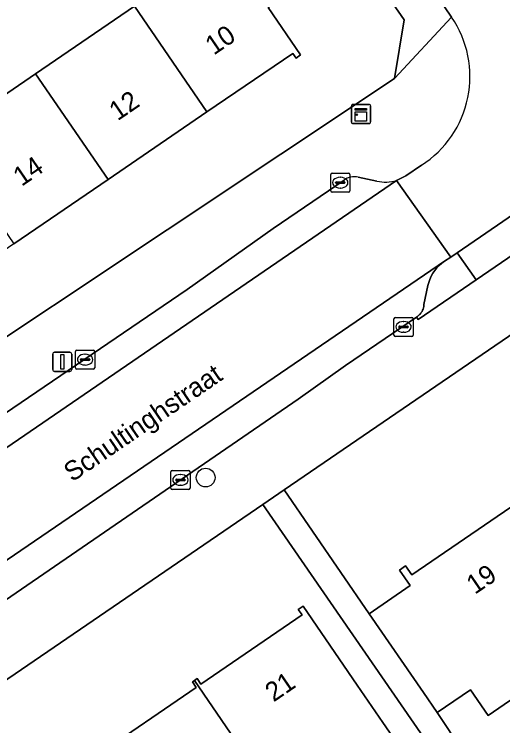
# Model space of a CAD drawing. Extents: x 157445 to 158888, y 383061 to 384688.
# Drawn here: x 158132.56 to 158158.03, y 383539.93 to 383577.06 of the extents above; entities that cross this region are included whole.
import ezdxf

# ---------------------------------------------------------------- set-up
doc = ezdxf.new("R2010")
doc.units = 0
for name, color, linetype in [('IMGEO_Boom', 7, 'Continuous'), ('IMGEO_Erf', 7, 'Continuous'), ('IMGEO_Kast', 7, 'Continuous'), ('IMGEO_Kolk', 7, 'Continuous'), ('IMGEO_Lichtmast', 7, 'Continuous'), ('IMGEO_Openbare_ruimte_label', 7, 'Continuous'), ('IMGEO_Pand', 7, 'Continuous'), ('IMGEO_Pand_nummerreeks', 7, 'Continuous'), ('IMGEO_Parkeervlak_open', 7, 'Continuous'), ('IMGEO_Rijbaan_lokaal_open', 7, 'Continuous'), ('IMGEO_Verkeerseiland_open', 7, 'Continuous'), ('IMGEO_Voetpad_open', 7, 'Continuous')]:
    doc.layers.add(name, color=color, linetype=linetype)

msp = doc.modelspace()

# ---------------------------------------------------------------- linework, layer by layer
at = {"layer": 'IMGEO_Boom'}
msp.add_circle((158142.543, 383552.881), 0.489, dxfattribs=at)
at = {"layer": 'IMGEO_Erf'}
for points in [[(158152.387, 383573.703), (158152.89, 383576.776), (158141.946, 383592.589)], [(158145.802, 383577.42), (158147.496, 383574.944), (158147.267, 383574.763), (158147.081, 383575.018), (158142.612, 383571.963), (158137.459, 383568.441), (158132.545, 383565.082), (158127.512, 383561.642), (158122.775, 383558.404), (158117.533, 383554.821), (158117.703, 383554.574), (158117.456, 383554.405), (158113.313, 383560.478), (158113.544, 383560.636), (158113.73, 383560.365), (158116.52, 383562.273), (158114.797, 383564.79), (158117.037, 383566.322), (158122.03, 383569.737), (158123.733, 383567.153), (158128.765, 383570.596), (158133.678, 383573.957), (158138.828, 383577.481)], [(158182.051, 383576.472), (158146.633, 383552.236), (158151.064, 383545.779), (158153.2, 383547.245), (158152.648, 383548.048), (158152.967, 383548.268), (158153.289, 383547.799), (158158.447, 383551.345), (158163.204, 383554.615), (158163.719, 383554.969), (158164.815, 383555.7), (158169.063, 383558.62), (158173.668, 383561.786), (158174.263, 383562.195), (158174.368, 383562.274), (158175.563, 383563.095), (158179.574, 383565.852)], [(158106.53, 383564.786), (158116.252, 383550.745), (158116.761, 383549.981), (158152.387, 383573.703)], [(158180.776, 383552.705), (158175.532, 383549.13), (158174.327, 383550.898), (158172.206, 383549.44), (158171.613, 383550.303), (158168.405, 383548.098), (158169.008, 383547.214), (158166.141, 383545.243), (158163.737, 383543.59), (158161.609, 383542.127), (158160.992, 383543.026), (158157.266, 383540.465), (158156.343, 383541.809), (158154.607, 383540.617), (158164.997, 383524.956), (158165.238, 383524.604), (158165.398, 383524.716), (158162.86, 383528.351), (158170.489, 383533.691), (158174.495, 383536.489), (158176.046, 383534.268), (158178.852, 383536.141)], [(158160.102, 383530.339), (158145.517, 383551.473), (158070.298, 383500)], [(158136.719, 383538.278), (158142.048, 383541.93), (158141.85, 383542.218), (158141.955, 383542.291), (158142.097, 383542.388), (158142.295, 383542.1), (158147.571, 383545.716), (158147.373, 383546.004), (158147.623, 383546.176), (158150.45, 383542.052), (158151.784, 383540.105), (158153.087, 383538.205)]]:
    msp.add_lwpolyline(points, dxfattribs=at)
at = {"layer": 'IMGEO_Kast'}
for p, q in [((158150.139, 383571.432), (158150.139, 383572.273)), ((158150.139, 383572.273), (158150.139, 383571.432)), ((158150.214, 383572.357), (158151.055, 383572.357)), ((158151.055, 383572.357), (158150.214, 383572.357)), ((158151.139, 383572.282), (158151.139, 383571.441)), ((158151.139, 383571.441), (158151.139, 383572.282)), ((158151.064, 383571.357), (158150.223, 383571.357)), ((158150.223, 383571.357), (158151.064, 383571.357))]:
    msp.add_line(p, q, dxfattribs=at)
for points in [[(158150.334, 383572.147), (158150.934, 383572.147), (158150.934, 383572.062), (158150.334, 383572.062), (158150.334, 383572.147)], [(158150.334, 383571.972), (158150.934, 383571.972), (158150.934, 383571.483), (158150.334, 383571.483), (158150.334, 383571.972)]]:
    msp.add_lwpolyline(points, dxfattribs=at)
msp.add_circle((158150.418, 383571.821), 0.0377, dxfattribs=at)
for centre, start, end in [((158150.217, 383572.279), 92.4484, 184.2845), ((158150.217, 383572.279), 92.4484, 184.2845), ((158151.061, 383572.279), 2.4484, 94.2845), ((158151.061, 383572.279), 2.4484, 94.2845), ((158150.217, 383571.435), 182.4484, 274.2845), ((158150.217, 383571.435), 182.4484, 274.2845), ((158151.061, 383571.435), 272.4484, 4.2845), ((158151.061, 383571.435), 272.4484, 4.2845)]:
    msp.add_arc(centre, 0.0779, start, end, dxfattribs=at)
at = {"layer": 'IMGEO_Kolk'}
for p, q in [((158149.062, 383567.847), (158149.062, 383568.699)), ((158149.137, 383568.773), (158149.989, 383568.773)), ((158150.063, 383568.699), (158150.063, 383567.847)), ((158149.364, 383568.316), (158149.762, 383568.316)), ((158149.55, 383568.553), (158149.575, 383568.553)), ((158149.321, 383568.267), (158149.321, 383568.279)), ((158149.759, 383568.23), (158149.361, 383568.23)), ((158149.573, 383567.993), (158149.548, 383567.993)), ((158149.805, 383568.279), (158149.805, 383568.267)), ((158149.989, 383567.773), (158149.137, 383567.773)), ((158152.435, 383561.244), (158153.287, 383561.244)), ((158152.36, 383560.318), (158152.36, 383561.17)), ((158152.848, 383561.024), (158152.873, 383561.024)), ((158153.361, 383561.17), (158153.361, 383560.318)), ((158152.619, 383560.738), (158152.619, 383560.75)), ((158153.057, 383560.701), (158152.659, 383560.701)), ((158152.662, 383560.787), (158153.06, 383560.787)), ((158153.103, 383560.75), (158153.103, 383560.738)), ((158153.287, 383560.244), (158152.435, 383560.244)), ((158152.871, 383560.464), (158152.846, 383560.464)), ((158135.756, 383558.611), (158135.756, 383559.463)), ((158135.831, 383559.537), (158136.683, 383559.537)), ((158136.757, 383559.463), (158136.757, 383558.611)), ((158136.015, 383559.031), (158136.015, 383559.043)), ((158136.058, 383559.08), (158136.456, 383559.08)), ((158136.244, 383559.317), (158136.269, 383559.317)), ((158136.499, 383559.043), (158136.499, 383559.031)), ((158136.453, 383558.994), (158136.055, 383558.994)), ((158136.267, 383558.757), (158136.242, 383558.757)), ((158136.683, 383558.537), (158135.831, 383558.537)), ((158140.727, 383552.332), (158140.727, 383553.184)), ((158140.802, 383553.258), (158141.654, 383553.258)), ((158141.728, 383553.184), (158141.728, 383552.332)), ((158140.986, 383552.752), (158140.986, 383552.764)), ((158141.424, 383552.715), (158141.026, 383552.715)), ((158141.029, 383552.801), (158141.427, 383552.801)), ((158141.215, 383553.038), (158141.24, 383553.038)), ((158141.47, 383552.764), (158141.47, 383552.752)), ((158141.238, 383552.478), (158141.213, 383552.478)), ((158141.654, 383552.258), (158140.802, 383552.258))]:
    msp.add_line(p, q, dxfattribs=at)
for points in [[(158149.062, 383567.847), (158149.062, 383568.699)], [(158149.137, 383568.773), (158149.989, 383568.773)], [(158150.063, 383568.699), (158150.063, 383567.847)], [(158149.989, 383567.773), (158149.137, 383567.773)], [(158152.435, 383561.244), (158153.287, 383561.244)], [(158152.36, 383560.318), (158152.36, 383561.17)], [(158153.361, 383561.17), (158153.361, 383560.318)], [(158153.287, 383560.244), (158152.435, 383560.244)], [(158135.756, 383558.611), (158135.756, 383559.463)], [(158135.831, 383559.537), (158136.683, 383559.537)], [(158136.757, 383559.463), (158136.757, 383558.611)], [(158136.683, 383558.537), (158135.831, 383558.537)], [(158140.727, 383552.332), (158140.727, 383553.184)], [(158140.802, 383553.258), (158141.654, 383553.258)], [(158141.728, 383553.184), (158141.728, 383552.332)], [(158141.654, 383552.258), (158140.802, 383552.258)]]:
    msp.add_lwpolyline(points, dxfattribs=at)
for centre, radius, start, end in [((158149.139, 383568.697), 0.0765, 91.552, 178.448), ((158149.139, 383568.697), 0.0765, 91.552, 178.448), ((158149.987, 383568.697), 0.0765, 1.552, 88.448), ((158149.987, 383568.697), 0.0765, 1.552, 88.448), ((158149.361, 383568.276), 0.0403, 85.8775, 175.7526), ((158149.766, 383568.278), 0.0386, 1.7309, 96.639), ((158149.358, 383568.266), 0.0366, 178.938, 274.7102), ((158149.762, 383568.273), 0.043, 264.8664, 352.4533), ((158149.139, 383567.849), 0.0765, 181.552, 268.448), ((158149.139, 383567.849), 0.0765, 181.552, 268.448), ((158149.987, 383567.849), 0.0765, 271.552, 358.448), ((158149.987, 383567.849), 0.0765, 271.552, 358.448), ((158152.437, 383561.168), 0.0765, 91.552, 178.448), ((158152.437, 383561.168), 0.0765, 91.552, 178.448), ((158153.285, 383561.168), 0.0765, 1.552, 88.448), ((158153.285, 383561.168), 0.0765, 1.552, 88.448), ((158152.659, 383560.747), 0.0403, 85.8775, 175.7526), ((158152.656, 383560.737), 0.0366, 178.938, 274.7102), ((158153.06, 383560.744), 0.043, 264.8664, 352.4533), ((158153.064, 383560.749), 0.0386, 1.7309, 96.639), ((158152.437, 383560.32), 0.0765, 181.552, 268.448), ((158152.437, 383560.32), 0.0765, 181.552, 268.448), ((158153.285, 383560.32), 0.0765, 271.552, 358.448), ((158153.285, 383560.32), 0.0765, 271.552, 358.448), ((158135.833, 383559.461), 0.0765, 91.552, 178.448), ((158135.833, 383559.461), 0.0765, 91.552, 178.448), ((158136.681, 383559.461), 0.0765, 1.552, 88.448), ((158136.681, 383559.461), 0.0765, 1.552, 88.448), ((158136.055, 383559.04), 0.0403, 85.8775, 175.7526), ((158136.052, 383559.03), 0.0366, 178.938, 274.7102), ((158136.456, 383559.037), 0.043, 264.8664, 352.4533), ((158136.46, 383559.042), 0.0386, 1.7309, 96.639), ((158135.833, 383558.613), 0.0765, 181.552, 268.448), ((158135.833, 383558.613), 0.0765, 181.552, 268.448), ((158136.681, 383558.613), 0.0765, 271.552, 358.448), ((158136.681, 383558.613), 0.0765, 271.552, 358.448), ((158140.804, 383553.182), 0.0765, 91.552, 178.448), ((158140.804, 383553.182), 0.0765, 91.552, 178.448), ((158141.652, 383553.182), 0.0765, 1.552, 88.448), ((158141.652, 383553.182), 0.0765, 1.552, 88.448), ((158141.026, 383552.761), 0.0403, 85.8775, 175.7526), ((158141.023, 383552.751), 0.0366, 178.938, 274.7102), ((158141.427, 383552.758), 0.043, 264.8664, 352.4533), ((158141.431, 383552.763), 0.0386, 1.7309, 96.639), ((158140.804, 383552.334), 0.0765, 181.552, 268.448), ((158140.804, 383552.334), 0.0765, 181.552, 268.448), ((158141.652, 383552.334), 0.0765, 271.552, 358.448), ((158141.652, 383552.334), 0.0765, 271.552, 358.448)]:
    msp.add_arc(centre, radius, start, end, dxfattribs=at)
for centre, major_axis, ratio, start_param, end_param in [((158149.549, 383568.273), (-0.387, 0.002), 0.722429, 4.712389, 7.853982), ((158149.574, 383568.273), (-0.39, 0.002), 0.717154, 1.570796, 4.712389), ((158152.847, 383560.744), (-0.387, 0.002), 0.722429, 4.712389, 7.853982), ((158152.872, 383560.744), (-0.39, 0.002), 0.717154, 1.570796, 4.712389), ((158136.243, 383559.037), (-0.387, 0.002), 0.722429, 4.712389, 7.853982), ((158136.268, 383559.037), (-0.39, 0.002), 0.717154, 1.570796, 4.712389), ((158141.214, 383552.758), (-0.387, 0.002), 0.722429, 4.712389, 7.853982), ((158141.239, 383552.758), (-0.39, 0.002), 0.717154, 1.570796, 4.712389)]:
    msp.add_ellipse(centre, major_axis=major_axis, ratio=ratio, start_param=start_param, end_param=end_param, dxfattribs=at)
at = {"layer": 'IMGEO_Lichtmast'}
for p, q in [((158134.671, 383559.423), (158135.461, 383559.423)), ((158135.461, 383559.423), (158134.671, 383559.423)), ((158134.571, 383558.523), (158134.571, 383559.323)), ((158134.571, 383559.323), (158134.571, 383558.523)), ((158135.561, 383559.323), (158135.561, 383558.523)), ((158135.561, 383558.523), (158135.561, 383559.323)), ((158135.461, 383558.423), (158134.671, 383558.423)), ((158134.671, 383558.423), (158135.461, 383558.423))]:
    msp.add_line(p, q, dxfattribs=at)
msp.add_lwpolyline([(158134.991, 383559.298), (158135.141, 383559.298), (158135.141, 383558.548), (158134.991, 383558.548), (158134.991, 383559.298)], dxfattribs=at)
for centre, start, end in [((158134.671, 383559.323), 90, 180), ((158134.671, 383559.323), 90, 180), ((158135.461, 383559.323), 0, 90), ((158135.461, 383559.323), 360, 90), ((158134.671, 383558.523), 180, 270), ((158134.671, 383558.523), 180, 270), ((158135.461, 383558.523), 270, 0), ((158135.461, 383558.523), 270, 0)]:
    msp.add_arc(centre, 0.1, start, end, dxfattribs=at)
at = {"layer": 'IMGEO_Pand'}
for points in [[(158142.612, 383571.963), (158147.081, 383575.018), (158147.267, 383574.763), (158147.496, 383574.944), (158145.802, 383577.42), (158149.518, 383579.962), (158144.234, 383587.688), (158138.2, 383583.562), (158139.498, 383581.663), (158137.09, 383580.017), (158138.828, 383577.481)], [(158142.612, 383571.963), (158138.828, 383577.481), (158133.678, 383573.957), (158137.459, 383568.441)], [(158132.545, 383565.082), (158137.459, 383568.441), (158133.678, 383573.957), (158128.765, 383570.596)], [(158163.737, 383543.59), (158158.447, 383551.345), (158153.289, 383547.799), (158152.967, 383548.268), (158152.648, 383548.048), (158153.2, 383547.245), (158151.064, 383545.779), (158153.893, 383541.657), (158154.607, 383540.617), (158156.343, 383541.809), (158157.266, 383540.465), (158160.992, 383543.026), (158161.609, 383542.127)], [(158141.955, 383542.291), (158145.945, 383536.466), (158147.417, 383534.318), (158153.087, 383538.205), (158151.784, 383540.105), (158150.45, 383542.052), (158147.623, 383546.176), (158147.373, 383546.004), (158147.571, 383545.716), (158142.295, 383542.1), (158142.097, 383542.388)], [(158136.39, 383538.476), (158140.38, 383532.652), (158145.945, 383536.466), (158141.955, 383542.291), (158141.85, 383542.218), (158142.048, 383541.93), (158136.719, 383538.278), (158136.522, 383538.566)]]:
    msp.add_lwpolyline(points, close=True, dxfattribs=at)
at = {"layer": 'IMGEO_Parkeervlak_open'}
msp.add_lwpolyline([(158174.425, 383577.495), (158155.655, 383564.619), (158156.649, 383563.194), (158178.989, 383578.53), (158178.018, 383579.96)], close=True, dxfattribs=at)
for points in [[(158116.811, 383543.924), (158152.495, 383568.394)], [(158149.756, 383568.404), (158146.07, 383565.884), (158141.584, 383562.69), (158120.496, 383548.354), (158118.033, 383546.64)], [(158151.47, 383568.352), (158150.496, 383568.564)], [(158111.298, 383532.192), (158144.483, 383554.996), (158147.366, 383556.977), (158149.836, 383558.736), (158153.534, 383561.259), (158153.592, 383561.296), (158153.647, 383561.338), (158153.698, 383561.385), (158153.745, 383561.436), (158153.787, 383561.491), (158153.823, 383561.55), (158153.855, 383561.612), (158153.88, 383561.676), (158153.9, 383561.742), (158153.914, 383561.81), (158153.922, 383561.879), (158153.923, 383561.91), (158154.134, 383562.901), (158154.173, 383563.061), (158154.23, 383563.228), (158154.301, 383563.39), (158154.387, 383563.544), (158154.486, 383563.69), (158154.597, 383563.827), (158154.721, 383563.953), (158154.855, 383564.068), (158154.999, 383564.17), (158073.425, 383508.419)]]:
    msp.add_lwpolyline(points, dxfattribs=at)
for centre, radius, start, end in [((158150.313, 383567.62), 0.961, 79.0122, 125.3888), ((158151.906, 383570.242), 1.94, 257.0136, 287.6792)]:
    msp.add_arc(centre, radius, start, end, dxfattribs=at)
at = {"layer": 'IMGEO_Rijbaan_lokaal_open'}
for points in [[(158153.801, 383569.185), (158152.979, 383568.627), (158152.495, 383568.394), (158155.319, 383564.389), (158155.655, 383564.619), (158174.425, 383577.495)], [(158154.998, 383577.45), (158155.366, 383576.91)], [(158071.212, 383512.55), (158070.949, 383512.329), (158073.425, 383508.419), (158154.999, 383564.17), (158155.319, 383564.389), (158152.495, 383568.394), (158116.811, 383543.924)]]:
    msp.add_lwpolyline(points, dxfattribs=at)
msp.add_arc((158150.814, 383573.811), 5.507, 302.8514, 34.2436, dxfattribs=at)
at = {"layer": 'IMGEO_Verkeerseiland_open'}
msp.add_lwpolyline([(158156.649, 383563.194), (158155.655, 383564.619), (158155.319, 383564.389), (158154.999, 383564.17), (158154.855, 383564.068), (158154.721, 383563.953), (158154.597, 383563.827), (158154.486, 383563.69), (158154.387, 383563.544), (158154.301, 383563.39), (158154.23, 383563.228), (158154.173, 383563.061), (158154.134, 383562.901), (158153.923, 383561.91), (158153.922, 383561.879), (158153.914, 383561.81), (158153.9, 383561.742), (158153.88, 383561.676), (158153.855, 383561.612), (158153.823, 383561.55), (158153.787, 383561.491), (158153.745, 383561.436), (158153.698, 383561.385), (158153.647, 383561.338), (158153.592, 383561.296), (158153.534, 383561.259), (158153.626, 383561.133)], close=True, dxfattribs=at)
at = {"layer": 'IMGEO_Voetpad_open'}
for points in [[(158141.946, 383592.589), (158152.89, 383576.776), (158152.387, 383573.703), (158155.366, 383576.91), (158154.998, 383577.45)], [(158155.366, 383576.91), (158152.387, 383573.703), (158116.761, 383549.981), (158112.582, 383547.184), (158106.37, 383542.921), (158102.097, 383540.018), (158102.456, 383539.484), (158066.849, 383515.308), (158063.539, 383513.205)], [(158152.495, 383568.394), (158152.979, 383568.627), (158153.801, 383569.185)], [(158118.033, 383546.64), (158120.496, 383548.354), (158141.584, 383562.69), (158146.07, 383565.884), (158149.756, 383568.404)], [(158150.496, 383568.564), (158151.47, 383568.352)], [(158164.997, 383524.956), (158154.607, 383540.617), (158153.893, 383541.657), (158151.064, 383545.779), (158146.633, 383552.236), (158145.517, 383551.473), (158160.102, 383530.339)]]:
    msp.add_lwpolyline(points, dxfattribs=at)
msp.add_lwpolyline([(158145.517, 383551.473), (158146.633, 383552.236), (158182.051, 383576.472), (158185.149, 383578.774), (158188.059, 383580.776), (158188.974, 383586.056), (158179.967, 383579.872), (158179.317, 383580.832), (158178.018, 383579.96), (158178.989, 383578.53), (158156.649, 383563.194), (158153.626, 383561.133), (158153.534, 383561.259), (158149.836, 383558.736), (158147.366, 383556.977), (158144.483, 383554.996), (158111.298, 383532.192), (158079.99, 383510.832), (158076.698, 383508.583), (158076.767, 383508.469), (158073.599, 383506.286), (158069.597, 383499.52), (158070.298, 383500)], close=True, dxfattribs=at)
for centre, radius, start, end in [((158150.814, 383573.811), 5.507, 302.8514, 34.2436), ((158150.313, 383567.62), 0.961, 79.0122, 125.3888), ((158151.906, 383570.242), 1.94, 257.0136, 287.6792)]:
    msp.add_arc(centre, radius, start, end, dxfattribs=at)

# ---------------------------------------------------------------- texts
at = {"layer": 'IMGEO_Openbare_ruimte_label'}
msp.add_text('Schultinghstraat', height=1, rotation=34.3256, dxfattribs=at).set_placement((158135.585, 383552.627))
at = {"layer": 'IMGEO_Pand_nummerreeks'}
for s, rotation, p in [('10', 34.3613, (158142.966, 383574.899)), ('12', 34.3613, (158137.954, 383571.473)), ('14', 34.3613, (158132.95, 383568.052)), ('19', 34.2816, (158156.576, 383546.756)), ('21', 34.4794, (158146.087, 383541.142))]:
    msp.add_text(s, height=1, rotation=rotation, dxfattribs=at).set_placement(p)

doc.saveas('drawing.dxf')
